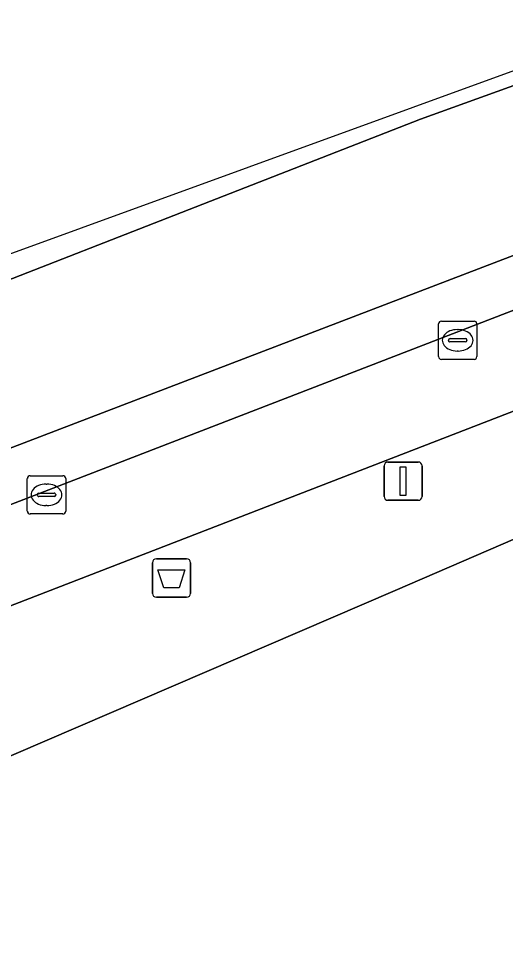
# Model space of a CAD drawing. Extents: x 159371 to 159986, y 382987 to 383597.
# Drawn here: x 159605.07 to 159617.77, y 383537.86 to 383561.99 of the extents above; entities that cross this region are included whole.
import ezdxf

# ---------------------------------------------------------------- set-up
doc = ezdxf.new("R2010")
doc.units = 0
for name, color, linetype in [('IMGEO_Afvalbak', 7, 'Continuous'), ('IMGEO_Kolk', 7, 'Continuous'), ('IMGEO_Lichtmast', 7, 'Continuous'), ('IMGEO_Pand', 7, 'Continuous'), ('IMGEO_Parkeervlak_open', 7, 'Continuous'), ('IMGEO_Rijbaan_lokaal_gesloten', 7, 'Continuous'), ('IMGEO_Rijbaan_lokaal_open', 7, 'Continuous'), ('IMGEO_Voetpad_open', 7, 'Continuous')]:
    doc.layers.add(name, color=color, linetype=linetype)

msp = doc.modelspace()

# ---------------------------------------------------------------- linework, layer by layer
at = {"layer": 'IMGEO_Afvalbak'}
for p, q in [((159608.662, 383547.88), (159609.452, 383547.88)), ((159609.452, 383547.88), (159608.662, 383547.88)), ((159608.562, 383546.98), (159608.562, 383547.78)), ((159608.562, 383547.78), (159608.562, 383546.98)), ((159609.552, 383547.78), (159609.552, 383546.98)), ((159609.552, 383546.98), (159609.552, 383547.78)), ((159609.452, 383546.88), (159608.662, 383546.88)), ((159608.662, 383546.88), (159609.452, 383546.88))]:
    msp.add_line(p, q, dxfattribs=at)
msp.add_lwpolyline([(159608.705, 383547.594), (159609.409, 383547.594), (159609.26, 383547.124), (159608.854, 383547.124), (159608.705, 383547.594)], dxfattribs=at)
for centre, start, end in [((159608.662, 383547.78), 90, 180), ((159608.662, 383547.78), 90, 180), ((159609.452, 383547.78), 0, 90), ((159609.452, 383547.78), 360, 90), ((159608.662, 383546.98), 180, 270), ((159608.662, 383546.98), 180, 270), ((159609.452, 383546.98), 270, 0), ((159609.452, 383546.98), 270, 0)]:
    msp.add_arc(centre, 0.1, start, end, dxfattribs=at)
at = {"layer": 'IMGEO_Kolk'}
for p, q in [((159616.096, 383554.087), (159616.948, 383554.087)), ((159616.021, 383553.161), (159616.021, 383554.013)), ((159616.509, 383553.867), (159616.534, 383553.867)), ((159617.022, 383554.013), (159617.022, 383553.161)), ((159616.28, 383553.581), (159616.28, 383553.593)), ((159616.323, 383553.63), (159616.721, 383553.63)), ((159616.764, 383553.593), (159616.764, 383553.581)), ((159616.718, 383553.544), (159616.32, 383553.544)), ((159616.532, 383553.307), (159616.507, 383553.307)), ((159616.948, 383553.087), (159616.096, 383553.087)), ((159605.297, 383549.126), (159605.297, 383549.978)), ((159605.372, 383550.052), (159606.224, 383550.052)), ((159606.298, 383549.978), (159606.298, 383549.126)), ((159605.785, 383549.832), (159605.81, 383549.832)), ((159605.556, 383549.546), (159605.556, 383549.558)), ((159605.994, 383549.509), (159605.596, 383549.509)), ((159605.599, 383549.595), (159605.997, 383549.595)), ((159606.04, 383549.558), (159606.04, 383549.546)), ((159605.808, 383549.272), (159605.783, 383549.272)), ((159606.224, 383549.052), (159605.372, 383549.052))]:
    msp.add_line(p, q, dxfattribs=at)
for points in [[(159616.096, 383554.087), (159616.948, 383554.087)], [(159616.021, 383553.161), (159616.021, 383554.013)], [(159617.022, 383554.013), (159617.022, 383553.161)], [(159616.948, 383553.087), (159616.096, 383553.087)], [(159605.297, 383549.126), (159605.297, 383549.978)], [(159605.372, 383550.052), (159606.224, 383550.052)], [(159606.298, 383549.978), (159606.298, 383549.126)], [(159606.224, 383549.052), (159605.372, 383549.052)]]:
    msp.add_lwpolyline(points, dxfattribs=at)
for centre, radius, start, end in [((159616.098, 383554.011), 0.0765, 91.552, 178.448), ((159616.098, 383554.011), 0.0765, 91.552, 178.448), ((159616.946, 383554.011), 0.0765, 1.552, 88.448), ((159616.946, 383554.011), 0.0765, 1.552, 88.448), ((159616.32, 383553.59), 0.0403, 85.8775, 175.7526), ((159616.317, 383553.58), 0.0366, 178.938, 274.7102), ((159616.721, 383553.587), 0.043, 264.8664, 352.4533), ((159616.725, 383553.592), 0.0386, 1.7309, 96.639), ((159616.098, 383553.163), 0.0765, 181.552, 268.448), ((159616.098, 383553.163), 0.0765, 181.552, 268.448), ((159616.946, 383553.163), 0.0765, 271.552, 358.448), ((159616.946, 383553.163), 0.0765, 271.552, 358.448), ((159605.374, 383549.976), 0.0765, 91.552, 178.448), ((159605.374, 383549.976), 0.0765, 91.552, 178.448), ((159606.222, 383549.976), 0.0765, 1.552, 88.448), ((159606.222, 383549.976), 0.0765, 1.552, 88.448), ((159605.596, 383549.555), 0.0403, 85.8775, 175.7526), ((159605.593, 383549.545), 0.0366, 178.938, 274.7102), ((159605.997, 383549.552), 0.043, 264.8664, 352.4533), ((159606.001, 383549.557), 0.0386, 1.7309, 96.639), ((159605.374, 383549.128), 0.0765, 181.552, 268.448), ((159605.374, 383549.128), 0.0765, 181.552, 268.448), ((159606.222, 383549.128), 0.0765, 271.552, 358.448), ((159606.222, 383549.128), 0.0765, 271.552, 358.448)]:
    msp.add_arc(centre, radius, start, end, dxfattribs=at)
for centre, major_axis, ratio, start_param, end_param in [((159616.508, 383553.587), (-0.387, 0.002), 0.722429, 4.712389, 7.853982), ((159616.533, 383553.587), (-0.39, 0.002), 0.717154, 1.570796, 4.712389), ((159605.784, 383549.552), (-0.387, 0.002), 0.722429, 4.712389, 7.853982), ((159605.809, 383549.552), (-0.39, 0.002), 0.717154, 1.570796, 4.712389)]:
    msp.add_ellipse(centre, major_axis=major_axis, ratio=ratio, start_param=start_param, end_param=end_param, dxfattribs=at)
at = {"layer": 'IMGEO_Lichtmast'}
for p, q in [((159614.601, 383549.509), (159614.601, 383550.309)), ((159614.601, 383550.309), (159614.601, 383549.509)), ((159614.701, 383550.409), (159615.491, 383550.409)), ((159615.491, 383550.409), (159614.701, 383550.409)), ((159615.591, 383550.309), (159615.591, 383549.509)), ((159615.591, 383549.509), (159615.591, 383550.309)), ((159615.491, 383549.409), (159614.701, 383549.409)), ((159614.701, 383549.409), (159615.491, 383549.409))]:
    msp.add_line(p, q, dxfattribs=at)
msp.add_lwpolyline([(159615.021, 383550.284), (159615.171, 383550.284), (159615.171, 383549.534), (159615.021, 383549.534), (159615.021, 383550.284)], dxfattribs=at)
for centre, start, end in [((159614.701, 383550.309), 90, 180), ((159614.701, 383550.309), 90, 180), ((159615.491, 383550.309), 0, 90), ((159615.491, 383550.309), 360, 90), ((159614.701, 383549.509), 180, 270), ((159614.701, 383549.509), 180, 270), ((159615.491, 383549.509), 270, 0), ((159615.491, 383549.509), 270, 0)]:
    msp.add_arc(centre, 0.1, start, end, dxfattribs=at)
at = {"layer": 'IMGEO_Pand'}
msp.add_lwpolyline([(159630.263, 383553.702), (159614.892, 383547.056), (159595.056, 383538.515), (159596.126, 383536.025), (159576.35, 383527.523), (159561.396, 383521.059)], dxfattribs=at)
at = {"layer": 'IMGEO_Parkeervlak_open'}
msp.add_lwpolyline([(159621.788, 383555.845), (159592.76, 383544.616), (159593.644, 383542.314), (159622.719, 383553.571)], close=True, dxfattribs=at)
at = {"layer": 'IMGEO_Rijbaan_lokaal_gesloten'}
for points in [[(159619.725, 383561.254), (159598.044, 383553.36), (159592.721, 383550.465), (159597.957, 383552.488), (159615.549, 383559.357), (159619.862, 383560.923)], [(159621.788, 383555.845), (159621.266, 383557.067), (159601.118, 383549.342), (159588.74, 383544.556), (159575.588, 383539.471), (159576.124, 383538.179), (159587.149, 383542.49), (159592.76, 383544.616)]]:
    msp.add_lwpolyline(points, close=True, dxfattribs=at)
at = {"layer": 'IMGEO_Rijbaan_lokaal_open'}
msp.add_lwpolyline([(159715.609, 383596.852), (159663.509, 383577.196), (159637.938, 383567.886), (159619.725, 383561.254), (159619.862, 383560.923), (159615.549, 383559.357), (159597.957, 383552.488), (159592.721, 383550.465), (159575.021, 383540.839), (159575.021, 383540.839), (159575.457, 383539.787), (159575.588, 383539.471), (159588.74, 383544.556), (159601.118, 383549.342), (159621.266, 383557.067), (159621.788, 383555.845), (159626.735, 383557.739), (159626.771, 383557.757), (159647.334, 383565.734), (159647.474, 383565.772), (159672.358, 383575.388), (159678.021, 383577.448), (159694.12, 383583.203)], dxfattribs=at)
at = {"layer": 'IMGEO_Voetpad_open'}
for points in [[(159626.735, 383557.739), (159621.788, 383555.845), (159622.719, 383553.571), (159593.644, 383542.314), (159592.76, 383544.616), (159587.149, 383542.49), (159588.036, 383540.14), (159577.033, 383535.85), (159576.124, 383538.179)], [(159595.056, 383538.515), (159614.892, 383547.056), (159630.263, 383553.702), (159633.614, 383557.28)]]:
    msp.add_lwpolyline(points, dxfattribs=at)

doc.saveas('drawing.dxf')
